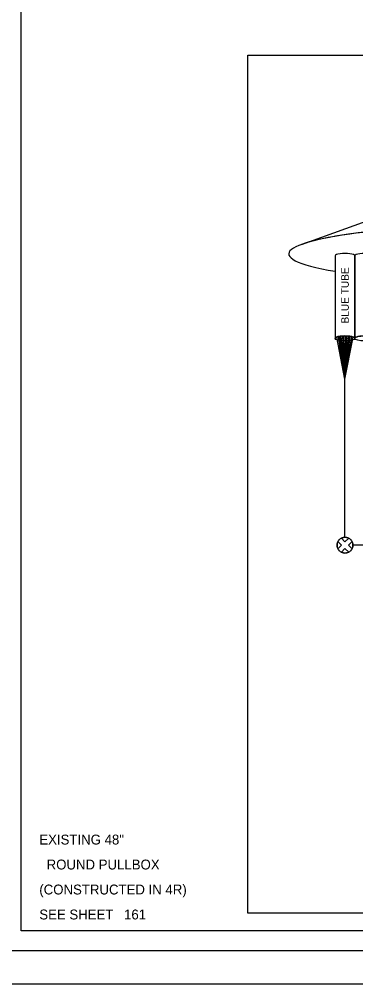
# Model space of a CAD drawing. Extents: x 1805893 to 1833564, y 708898 to 716199.
# Drawn here: x 1832330.3 to 1832432.6, y 714257.9 to 714550.6 of the extents above; entities that cross this region are included whole.
import ezdxf

# ---------------------------------------------------------------- set-up
doc = ezdxf.new("R2010")
doc.units = 0
for name, color, linetype in [('BR_P_Sub_Hidden', 7, 'Continuous'), ('BR_X_Slab_Object', 7, 'Continuous'), ('SH_Border', 7, 'Continuous'), ('SH_Cut_Line', 7, 'Continuous'), ('SH_Data', 7, 'Continuous')]:
    doc.layers.add(name, color=color, linetype=linetype)

msp = doc.modelspace()

# ---------------------------------------------------------------- linework, layer by layer
at = {"layer": 'BR_P_Sub_Hidden'}
for points in [[(1832330.89, 714580.93), (1832730.15, 714580.93), (1832730.15, 714273.91), (1832330.89, 714273.91)], [(1832399.8, 714539.7), (1832651.12, 714539.7), (1832651.12, 714279.3), (1832399.8, 714279.3)]]:
    msp.add_lwpolyline(points, close=True, dxfattribs=at)
at = {"layer": 'SH_Border'}
msp.add_lwpolyline([(1832143.13, 714687.91), (1832773.13, 714687.91), (1832773.13, 714267.91), (1832143.13, 714267.91)], close=True, dxfattribs=at)
at = {"layer": 'SH_Cut_Line'}
msp.add_lwpolyline([(1832103.13, 714257.91), (1832783.13, 714257.91), (1832783.13, 714697.91), (1832103.13, 714697.91)], close=True, dxfattribs=at)
at = {"layer": 'SH_Data'}
for p, q in [((1832426.32, 714478.78), (1832426.32, 714453.73)), ((1832426.32, 714478.78), (1832426.32, 714453.73)), ((1832432.32, 714453.73), (1832432.32, 714478.78)), ((1832432.32, 714478.78), (1832432.32, 714453.73)), ((1832429.32, 714441.31), (1832426.85, 714454.15)), ((1832429.32, 714441.31), (1832427.3, 714454.28)), ((1832429.32, 714441.31), (1832427.75, 714454.37)), ((1832429.32, 714441.31), (1832428.2, 714454.42)), ((1832429.32, 714441.31), (1832428.65, 714454.46)), ((1832429.32, 714441.31), (1832429.1, 714454.48)), ((1832429.32, 714441.31), (1832429.55, 714454.48)), ((1832429.32, 714441.31), (1832430, 714454.46)), ((1832429.32, 714441.31), (1832430.45, 714454.42)), ((1832429.32, 714441.31), (1832430.9, 714454.37)), ((1832429.32, 714441.31), (1832431.35, 714454.28)), ((1832429.32, 714441.31), (1832431.8, 714454.15)), ((1832429.32, 714393.39), (1832429.32, 714441.31)), ((1832429.32, 714391.99), (1832428.21, 714393.11)), ((1832428.21, 714393.11), (1832429.32, 714391.99)), ((1832430.44, 714393.11), (1832429.32, 714391.99)), ((1832429.32, 714391.99), (1832430.44, 714393.11)), ((1832428.31, 714390.98), (1832427.19, 714392.1)), ((1832428.31, 714390.98), (1832427.19, 714392.1)), ((1832428.31, 714390.98), (1832427.19, 714389.86)), ((1832427.19, 714389.86), (1832428.31, 714390.98)), ((1832429.32, 714389.96), (1832428.21, 714388.84)), ((1832429.32, 714389.96), (1832428.21, 714388.84)), ((1832430.44, 714388.84), (1832429.32, 714389.96)), ((1832430.44, 714388.84), (1832429.32, 714389.96)), ((1832431.46, 714392.1), (1832430.34, 714390.98)), ((1832431.46, 714392.1), (1832430.34, 714390.98)), ((1832431.46, 714389.86), (1832430.34, 714390.98)), ((1832430.34, 714390.98), (1832431.46, 714389.86)), ((1832587.03, 714390.98), (1832431.74, 714390.98))]:
    msp.add_line(p, q, dxfattribs=at)
msp.add_lwpolyline([(1832416.13, 714482.25), (1832498.32, 714511.85), (1832580.52, 714482.25)], dxfattribs=at)
msp.add_lwpolyline([(1832416.13, 714482.25), (1832498.32, 714511.85), (1832580.52, 714482.25)], dxfattribs=at)
msp.add_circle((1832429.32, 714390.98), 2.41, dxfattribs=at)
for start, end in [(62.353, 117.647), (152.353, 207.647), (332.353, 27.647), (242.353, 297.647)]:
    msp.add_arc((1832429.32, 714390.98), 2.41, start, end, dxfattribs=at)
for centre, major_axis, ratio, start_param, end_param in [((1832498.32, 714479.38), (86.09, 0), 0.112175, 5.702888, 10.005075), ((1832498.32, 714479.38), (86.09, 0), 0.112175, 5.702888, 10.005075), ((1832498.32, 714479.38), (86.09, 0), 0.112175, 0.302036, 2.839557), ((1832429.32, 714478.78), (3, 0), 0.25, 0, 3.141593), ((1832429.32, 714478.78), (3, 0), 0.25, 0, 3.141593), ((1832435.32, 714478.78), (3, 0), 0.25, 0, 3.141593), ((1832435.32, 714478.78), (3, 0), 0.25, 0, 3.141593), ((1832429.32, 714453.73), (3, 0), 0.25, 0, 3.141593), ((1832435.32, 714453.73), (3, 0), 0.25, 0, 3.141593)]:
    msp.add_ellipse(centre, major_axis=major_axis, ratio=ratio, start_param=start_param, end_param=end_param, dxfattribs=at)
for centre in [(1832429.32, 714453.73), (1832435.32, 714453.73)]:
    msp.add_ellipse(centre, major_axis=(3, 0), ratio=0.25, dxfattribs=at)

# ---------------------------------------------------------------- texts
at = {"layer": 'BR_X_Slab_Object'}
msp.add_text('161', height=3, dxfattribs=at).set_placement((1832362.19, 714277.41))
at = {"layer": 'SH_Data'}
msp.add_text('BLUE TUBE', height=2.295, rotation=90, dxfattribs=at).set_placement((1832430.47, 714458.25))
for s, p in [('EXISTING 48" ', (1832336.44, 714300.15)), ('  ROUND PULLBOX', (1832336.44, 714292.57)), ('(CONSTRUCTED IN 4R)', (1832336.44, 714284.99)), ('SEE SHEET', (1832336.44, 714277.41))]:
    msp.add_text(s, height=3, dxfattribs=at).set_placement(p)

doc.saveas('drawing.dxf')
